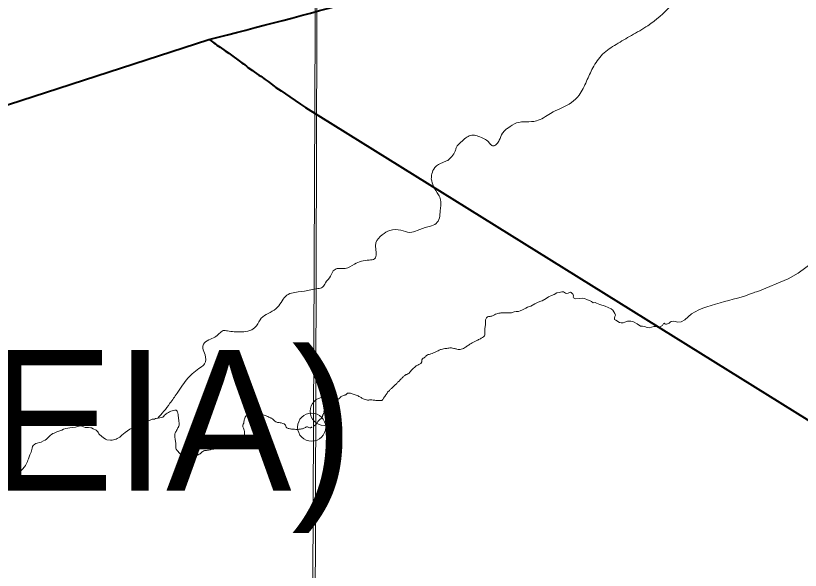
# Model space of a CAD drawing. Extents: x 553962 to 842807, y 8883888 to 9032388.
# Drawn here: x 595557 to 598348, y 8914812 to 8916784 of the extents above; entities that cross this region are included whole.
import ezdxf

# ---------------------------------------------------------------- set-up
doc = ezdxf.new("R2010")
doc.units = 0
doc.header["$LTSCALE"] = 200
doc.header["$PDMODE"] = 32
doc.header["$PDSIZE"] = 100
doc.layers.add('6', color=7, linetype='Continuous', lineweight=13)

msp = doc.modelspace()

# ---------------------------------------------------------------- linework, layer by layer
at = {"layer": '6', "lineweight": 40}
msp.add_line((590967.2, 8914985.2), (596244.3, 8916699.1), dxfattribs=at)
at = {"layer": '6'}
msp.add_line((598196.1, 8915803.3), (598191.4, 8915802), dxfattribs=at)
for points in [[(596655.5, 8924715.8), (596593.3, 8909930.3), (596531.7, 8896026.7)], [(598399.1, 8915912.4), (598340.5, 8915868.7), (598304.9, 8915847.9), (598196.3, 8915803.6)], [(597536.7, 8915796.5), (597536.7, 8915796.4), (597532.6, 8915800.1), (597531, 8915800.8), (597528.8, 8915800.3), (597522.5, 8915797.4), (597517.3, 8915796.2), (597513, 8915797.6), (597505.7, 8915801.4), (597499.6, 8915801.8), (597489.9, 8915800.1), (597482.3, 8915798.3), (597472, 8915792.4), (597462.6, 8915789), (597452.4, 8915784.3), (597444.2, 8915777.8), (597429.3, 8915770.4), (597425, 8915769.3), (597415.4, 8915765.7), (597403.9, 8915759.6), (597389.8, 8915751.1), (597377.4, 8915746.9), (597371.4, 8915743.9), (597359.3, 8915737.8), (597351.4, 8915734.2), (597345.1, 8915732.4), (597337.3, 8915731.7), (597330.1, 8915730.5), (597320.6, 8915727.8), (597299.3, 8915727.7)], [(597888.8, 8915696.3), (597884.6, 8915693.6), (597881.1, 8915690), (597872.4, 8915686.8), (597868.8, 8915687), (597866.2, 8915688.5), (597863.5, 8915690.6), (597861.7, 8915689.4), (597857.2, 8915681.7), (597847.4, 8915676.6), (597845.6, 8915676.6), (597831.6, 8915678.7), (597827.2, 8915678.4), (597818.5, 8915675.8), (597812.3, 8915674), (597803.3, 8915674.9), (597794.1, 8915678.1), (597786.7, 8915679.6), (597779.6, 8915680.3), (597767.1, 8915687.8), (597754.8, 8915694.9), (597749.2, 8915696.4), (597745, 8915697.6), (597733.1, 8915697.6), (597723.9, 8915694), (597718.2, 8915691.9), (597710.5, 8915691.6), (597704.2, 8915692.8), (597691.1, 8915700.8), (597687.3, 8915703.8), (597687, 8915708.6), (597688.2, 8915714.5), (597690.8, 8915719), (597688.5, 8915724.6), (597681.3, 8915736.5), (597675.1, 8915741), (597653.9, 8915751.4), (597635.2, 8915756.7), (597623.3, 8915761.8), (597618.3, 8915763.5), (597611.5, 8915763.2), (597604.9, 8915767.1), (597598.4, 8915770.6), (597590.3, 8915773.3), (597580.2, 8915778.7), (597573.1, 8915779.6), (597563, 8915778.7), (597548.4, 8915777.2), (597540.6, 8915780.2), (597539.4, 8915783.1), (597541.2, 8915787.9), (597540, 8915791.4), (597538.2, 8915794.4), (597537.3, 8915795.3), (597536.7, 8915796.4)], [(598196.1, 8915803.3), (598191.4, 8915802), (598186.4, 8915800.3), (598180.9, 8915798.3), (598174.7, 8915795.9), (598167.4, 8915793.1), (598158.9, 8915790.1), (598148.8, 8915786.8), (598137.1, 8915783.2), (598123.8, 8915779.5), (598109.4, 8915775.6), (598094.1, 8915771.4), (598078.3, 8915767.2), (598062.2, 8915762.8), (598046.1, 8915758.2), (598030.5, 8915753.6), (598015.4, 8915748.9), (598001, 8915743.7), (597987.2, 8915737.9), (597973.9, 8915731.2), (597961.2, 8915723.1), (597949.1, 8915713.5), (597937.4, 8915702.1)], [(597937.4, 8915702.1), (597924.5, 8915695), (597912.4, 8915693.6), (597898.5, 8915698.1), (597888.8, 8915696.3)], [(596056.9, 8915352.1), (596055, 8915351.9), (596050.4, 8915349.8), (596046.1, 8915349.5), (596042.6, 8915348.8), (596037.9, 8915347.3), (596020.8, 8915339.2), (596018.6, 8915336.8), (596017.1, 8915336), (596016.2, 8915335), (596010.2, 8915331.3), (596002, 8915328.9), (595997.1, 8915327), (595992.9, 8915325.6), (595987.9, 8915325.1), (595983.3, 8915324), (595979, 8915321.9), (595977.8, 8915321), (595975.2, 8915320.4), (595974.1, 8915318.8), (595963.7, 8915313.4), (595946.1, 8915301.3), (595934.9, 8915292), (595931.5, 8915288.5), (595927.6, 8915285.7), (595918.6, 8915280.4), (595914.3, 8915278.6), (595904.7, 8915275.3), (595899.8, 8915274.4), (595894.3, 8915274.4), (595881.3, 8915276), (595876.1, 8915278.2), (595868.2, 8915284.5), (595863.1, 8915287.9), (595854.5, 8915295.6), (595852.8, 8915297.5), (595852, 8915300.6), (595851.1, 8915301.2), (595850.5, 8915302.8), (595848.5, 8915305.1), (595843.2, 8915309.6), (595833, 8915314.6), (595827.2, 8915317.9), (595825, 8915318.6), (595816.2, 8915319.7), (595811.3, 8915319.3), (595804.8, 8915320), (595792.5, 8915324.6), (595788, 8915325.5), (595785.5, 8915325.5), (595782.9, 8915324.6), (595778.4, 8915323.6), (595773.6, 8915321.7), (595769.3, 8915320.5), (595759.5, 8915320.2), (595749.9, 8915318.8), (595736, 8915315.9), (595726.9, 8915313.2), (595721.6, 8915310.5), (595703.3, 8915304.4), (595693.5, 8915299.8), (595688.7, 8915298), (595684.6, 8915295.3), (595681.1, 8915291.9), (595677.3, 8915288.9), (595670.6, 8915281.6), (595666.2, 8915277.6), (595662.2, 8915275), (595656.5, 8915272.1), (595647.4, 8915268), (595642.4, 8915266.8), (595634.1, 8915264.2), (595629.4, 8915262.4), (595625.1, 8915260), (595619.3, 8915255.7), (595617.5, 8915252), (595615.7, 8915246.4), (595611.8, 8915231.8)], [(596056.9, 8915352.1), (596055, 8915351.9), (596050.4, 8915349.8), (596046.1, 8915349.5), (596042.6, 8915348.8), (596037.9, 8915347.3), (596020.8, 8915339.2), (596018.6, 8915336.8), (596017.1, 8915336), (596016.2, 8915335), (596010.2, 8915331.3), (596002, 8915328.9), (595997.1, 8915327), (595992.9, 8915325.6), (595987.9, 8915325.1), (595983.3, 8915324), (595979, 8915321.9), (595977.8, 8915321), (595975.2, 8915320.4), (595974.1, 8915318.8), (595963.7, 8915313.4), (595946.1, 8915301.3), (595934.9, 8915292), (595931.5, 8915288.5), (595927.6, 8915285.7), (595918.6, 8915280.4), (595914.3, 8915278.6), (595904.7, 8915275.3), (595899.8, 8915274.4), (595894.3, 8915274.4), (595881.3, 8915276), (595876.1, 8915278.2), (595868.2, 8915284.5), (595863.1, 8915287.9), (595854.5, 8915295.6), (595852.8, 8915297.5), (595852, 8915300.6), (595851.1, 8915301.2), (595850.5, 8915302.8), (595848.5, 8915305.1), (595843.2, 8915309.6), (595833, 8915314.6), (595827.2, 8915317.9), (595825, 8915318.6), (595816.2, 8915319.7), (595811.3, 8915319.3), (595804.8, 8915320), (595792.5, 8915324.6), (595788, 8915325.5), (595785.5, 8915325.5), (595782.9, 8915324.6), (595778.4, 8915323.6), (595773.6, 8915321.7), (595769.3, 8915320.5), (595759.5, 8915320.2), (595749.9, 8915318.8), (595736, 8915315.9), (595726.9, 8915313.2), (595721.6, 8915310.5), (595703.3, 8915304.4), (595693.5, 8915299.8), (595688.7, 8915298), (595684.6, 8915295.3), (595681.1, 8915291.9), (595677.3, 8915288.9), (595670.6, 8915281.6), (595666.2, 8915277.6), (595662.2, 8915275), (595656.5, 8915272.1), (595647.4, 8915268), (595642.4, 8915266.8), (595634.1, 8915264.2), (595629.4, 8915262.4), (595625.1, 8915260), (595619.3, 8915255.7), (595617.5, 8915252), (595615.7, 8915246.4), (595611.8, 8915231.8)], [(595611.8, 8915231.8), (595610, 8915227.2), (595607.7, 8915222.5), (595603, 8915208.5), (595600.6, 8915203.6), (595599.1, 8915198.9), (595599.1, 8915198.9), (595597.1, 8915194.2), (595592, 8915185.1), (595588.6, 8915180.1), (595581.1, 8915171.3), (595576.2, 8915167.1), (595567.8, 8915161.1), (595544.8, 8915149.4)], [(595611.8, 8915231.8), (595610, 8915227.2), (595607.7, 8915222.5), (595603, 8915208.5), (595600.6, 8915203.6), (595599.1, 8915198.9), (595599.1, 8915198.9), (595597.1, 8915194.2), (595592, 8915185.1), (595588.6, 8915180.1), (595581.1, 8915171.3), (595576.2, 8915167.1), (595567.8, 8915161.1), (595544.8, 8915149.4)]]:
    msp.add_lwpolyline(points, dxfattribs=at)
msp.add_lwpolyline([(607600.8, 8920952.4), (596639.8, 8920989.8), (596608.8, 8909934.4), (607569.8, 8909894.9)], close=True, dxfattribs=at)
at = {"layer": '6', "lineweight": 40}
for points in [[(596245.7, 8916698.7), (596252, 8916694.7), (596261.5, 8916687.4), (596267.4, 8916683.6), (596272.9, 8916679.3), (596284.8, 8916671.1), (596302.1, 8916658.7), (596315, 8916649.8), (596360.9, 8916616.4), (596367.5, 8916612.2), (596371.8, 8916608.8), (596377.7, 8916604.7), (596383.4, 8916599.9), (596399.5, 8916588.4), (596405.6, 8916584.3), (596422.1, 8916572.3), (596428.7, 8916568.1), (596444.9, 8916556.3), (596454.8, 8916549.8), (596459.8, 8916545.5), (596465.6, 8916541.6), (596476.8, 8916533.4), (596481.9, 8916528.6), (596501.9, 8916516.5), (596532.1, 8916495.5), (596570.5, 8916469.4), (596588.2, 8916457.2)], [(596588.2, 8916457.2), (598619.5, 8915193.9), (599198.7, 8914813.4)]]:
    msp.add_lwpolyline(points, dxfattribs=at)
msp.add_spline([(596244.3, 8916699.1), (596768.6, 8916837.7), (598135.3, 8917279.9), (599449.7, 8917687.2), (600558.2, 8918071.1)], degree=3, dxfattribs=at)
at = {"layer": '6'}
for points in [[(598300.5, 8917392.3), (598274.5, 8917356.4), (598210.7, 8917284.6), (598126.9, 8917178.9), (598065.1, 8917103.1), (598027.2, 8917015.3), (597957.4, 8916903.6), (597805.4, 8916748), (597746.9, 8916713.4), (597693.1, 8916681.5), (597644.5, 8916646.3), (597609.9, 8916597.7), (597587.3, 8916550.5), (597560.7, 8916501.3), (597534.1, 8916475.4), (597459.7, 8916436.1), (597409.1, 8916409.5), (597338.7, 8916402.2), (597308.1, 8916384.3)], [(598300.5, 8917392.3), (598274.5, 8917356.4), (598210.7, 8917284.6), (598126.9, 8917178.9), (598065.1, 8917103.1), (598027.2, 8917015.3), (597957.4, 8916903.6), (597805.4, 8916748), (597746.9, 8916713.4), (597693.1, 8916681.5), (597644.5, 8916646.3), (597609.9, 8916597.7), (597587.3, 8916550.5), (597560.7, 8916501.3), (597534.1, 8916475.4), (597459.7, 8916436.1), (597409.1, 8916409.5), (597338.7, 8916402.2), (597308.1, 8916384.3)], [(597309, 8916384.8), (597298, 8916376.9), (597288.7, 8916365.8), (597276.9, 8916341), (597267.3, 8916326.9), (597255.5, 8916320.7), (597246.2, 8916326.2), (597236.2, 8916337.3), (597218.1, 8916348), (597179, 8916358.4), (597162, 8916352.1), (597146.1, 8916338.1), (597123.9, 8916313.6), (597120.6, 8916302.2), (597108.3, 8916282.9), (597093.6, 8916269.3), (597076.2, 8916261.9), (597047.7, 8916243.4), (597037.4, 8916221.2), (597035.2, 8916203.4)], [(597309, 8916384.8), (597298, 8916376.9), (597288.7, 8916365.8), (597276.9, 8916341), (597267.3, 8916326.9), (597255.5, 8916320.7), (597246.2, 8916326.2), (597236.2, 8916337.3), (597218.1, 8916348), (597179, 8916358.4), (597162, 8916352.1), (597146.1, 8916338.1), (597123.9, 8916313.6), (597120.6, 8916302.2), (597108.3, 8916282.9), (597093.6, 8916269.3), (597076.2, 8916261.9), (597047.7, 8916243.4), (597037.4, 8916221.2), (597035.2, 8916203.4)], [(597035.2, 8916203.4), (597043.3, 8916176.8), (597061, 8916146.8), (597068.4, 8916129.5), (597068.4, 8916100.6), (597066.6, 8916084), (597062.5, 8916058.5), (597048.1, 8916041.8), (597023, 8916032.9), (596985.6, 8916019.6), (596959, 8916013), (596927.2, 8916020.7), (596887.7, 8916020.4), (596861.1, 8916004.8), (596838.5, 8915976.4), (596837.4, 8915961.9), (596838.9, 8915938.3), (596833.7, 8915919), (596814.1, 8915915), (596762, 8915900.6), (596729.5, 8915884.7), (596700.6, 8915884.3), (596686.6, 8915876.5), (596677, 8915857.3), (596658.5, 8915833.6), (596648.5, 8915818.4), (596631.9, 8915813.6), (596583.8, 8915804.4), (596538.7, 8915797.4), (596516.6, 8915785.9), (596501.4, 8915764.1), (596482.2, 8915741.9), (596455.2, 8915725.2), (596430.8, 8915708.2), (596414.2, 8915681.6), (596396.8, 8915667.2), (596368.3, 8915659.8), (596334.3, 8915660.2), (596310.7, 8915663.1), (596295.2, 8915663.9), (596281.1, 8915653.5), (596265.2, 8915640.9), (596244.1, 8915630.9), (596224.9, 8915615.4), (596223.1, 8915601.7), (596230.8, 8915577.4), (596229, 8915546.4), (596214.6, 8915533.4), (596190.9, 8915515.3), (596169.8, 8915495), (596150.6, 8915470.2), (596131, 8915441.4), (596105.9, 8915405.6), (596083.7, 8915377.1), (596062.6, 8915352.7)], [(597035.2, 8916203.4), (597043.3, 8916176.8), (597061, 8916146.8), (597068.4, 8916129.5), (597068.4, 8916100.6), (597066.6, 8916084), (597062.5, 8916058.5), (597048.1, 8916041.8), (597023, 8916032.9), (596985.6, 8916019.6), (596959, 8916013), (596927.2, 8916020.7), (596887.7, 8916020.4), (596861.1, 8916004.8), (596838.5, 8915976.4), (596837.4, 8915961.9), (596838.9, 8915938.3), (596833.7, 8915919), (596814.1, 8915915), (596762, 8915900.6), (596729.5, 8915884.7), (596700.6, 8915884.3), (596686.6, 8915876.5), (596677, 8915857.3), (596658.5, 8915833.6), (596648.5, 8915818.4), (596631.9, 8915813.6), (596583.8, 8915804.4), (596538.7, 8915797.4), (596516.6, 8915785.9), (596501.4, 8915764.1), (596482.2, 8915741.9), (596455.2, 8915725.2), (596430.8, 8915708.2), (596414.2, 8915681.6), (596396.8, 8915667.2), (596368.3, 8915659.8), (596334.3, 8915660.2), (596310.7, 8915663.1), (596295.2, 8915663.9), (596281.1, 8915653.5), (596265.2, 8915640.9), (596244.1, 8915630.9), (596224.9, 8915615.4), (596223.1, 8915601.7), (596230.8, 8915577.4), (596229, 8915546.4), (596214.6, 8915533.4), (596190.9, 8915515.3), (596169.8, 8915495), (596150.6, 8915470.2), (596131, 8915441.4), (596105.9, 8915405.6), (596083.7, 8915377.1), (596062.6, 8915352.7)]]:
    msp.add_spline(points, degree=3, dxfattribs=at)
for points in [[(597298.7, 8915727.7), (597286.5, 8915727.3), (597279.7, 8915726.6), (597272.2, 8915725.1), (597263.9, 8915722.5), (597256.4, 8915718.6), (597253.8, 8915717.1), (597247.7, 8915714.7), (597240.7, 8915714.6), (597236.7, 8915713.7), (597232.5, 8915711.4), (597229.7, 8915707.7), (597228.2, 8915702.2), (597228.1, 8915696), (597228.3, 8915688.1), (597227.3, 8915679.6), (597226, 8915672.8), (597225.9, 8915664.2), (597226.3, 8915652.2), (597225.5, 8915647.3), (597223.2, 8915642.8), (597218.2, 8915640.3), (597210.6, 8915635.6), (597207.3, 8915634.1)], [(597207.3, 8915634.1), (597201.3, 8915630.8), (597196, 8915627.9), (597184.1, 8915622.6), (597177.1, 8915619.2), (597167.4, 8915612.4), (597156, 8915604), (597150.1, 8915600.8), (597141.5, 8915598.1), (597134.8, 8915596.5), (597127.1, 8915597.9), (597115.2, 8915601.2), (597107.2, 8915602.7), (597101.2, 8915602.8), (597094.6, 8915600.8), (597087.2, 8915600.4), (597079.1, 8915599.7), (597070.8, 8915597.5), (597062, 8915593.4), (597040.8, 8915583.9), (597034.3, 8915581.3), (597027.3, 8915579.8), (597020.4, 8915577.5), (597016, 8915573.5), (597013.2, 8915569.2), (597009.5, 8915566.9), (597006.2, 8915566.3)], [(597006.7, 8915565.5), (597003.8, 8915564.7), (597001.6, 8915560.2), (597001.6, 8915556.2), (597001.6, 8915552.5), (597000.3, 8915550.4), (596999.4, 8915548.5), (596996.7, 8915546.4), (596990.5, 8915543.3), (596984, 8915540.4), (596976, 8915534.6), (596962.2, 8915521.2), (596959.3, 8915516.4), (596956.8, 8915512.6), (596954.2, 8915511.2), (596950.2, 8915509.5), (596946.2, 8915507.7), (596943.7, 8915506.8), (596941.3, 8915505), (596936.7, 8915501.2), (596934.7, 8915498.3), (596929.8, 8915494.5), (596925.8, 8915490.1), (596923.2, 8915487.4), (596920.8, 8915484.5), (596916.7, 8915482.2), (596914.7, 8915478.3), (596909.9, 8915472.9), (596906.5, 8915471), (596905.2, 8915469.6), (596893.7, 8915458.5)], [(596893.7, 8915458.5), (596891.1, 8915455.9), (596886.1, 8915450.8), (596881.1, 8915447.1), (596879, 8915444.2), (596876.7, 8915439.7), (596874.8, 8915436.9), (596869.3, 8915429.2), (596866.6, 8915425.4), (596864, 8915421.4), (596861.4, 8915417.6), (596860.5, 8915415.8), (596859, 8915415.3), (596853.6, 8915415.2), (596842, 8915415.6), (596834.9, 8915416.2), (596822.8, 8915417.8), (596816.4, 8915417.9), (596814, 8915417.2), (596808.9, 8915416.9), (596800.7, 8915418.8), (596793.2, 8915420.9), (596787.8, 8915423.4), (596785.8, 8915425.7), (596780.9, 8915428.5), (596774.8, 8915431.8), (596769, 8915434.4), (596760.3, 8915436.5), (596753.5, 8915440.3), (596748.2, 8915441.5), (596741.5, 8915442.3), (596739, 8915442)], [(596738.9, 8915441.6), (596737.8, 8915441.6), (596736, 8915441.1), (596733.8, 8915438.7), (596731.2, 8915436), (596728.1, 8915434.3), (596720, 8915432.1), (596714.7, 8915430.1), (596713.3, 8915428.8), (596711.9, 8915426.1), (596709.8, 8915423.7), (596704.2, 8915419.9), (596696.8, 8915416.1), (596692.5, 8915414.7), (596689.7, 8915414.1), (596686.9, 8915414.4), (596682.8, 8915414.2), (596679.7, 8915413.4), (596675.8, 8915413.6), (596674.5, 8915414.6), (596672.6, 8915416.8), (596669, 8915417.7), (596665.4, 8915416.6), (596662.7, 8915415.1), (596661, 8915412.7), (596658.1, 8915405.9), (596657.1, 8915403.8), (596656.6, 8915400.5), (596656.1, 8915393.2), (596656.1, 8915389), (596655.6, 8915386.4), (596654.5, 8915383.5), (596653.7, 8915379.8), (596654.1, 8915377.2)], [(596553.2, 8915313), (596547.9, 8915313.2), (596538.6, 8915313.9), (596524.7, 8915316), (596518.9, 8915320.5), (596516.8, 8915328), (596512.7, 8915332.3), (596501.2, 8915336.3), (596494, 8915337.2), (596488.7, 8915337.2), (596482.3, 8915338.9), (596476.1, 8915345.1), (596471.6, 8915349.8), (596469.1, 8915351.4), (596463.7, 8915353.7), (596460.5, 8915355.4), (596455, 8915358.4), (596445.9, 8915361.2), (596428.8, 8915367.6), (596423.9, 8915370.2), (596420.9, 8915373.4), (596418.6, 8915375.1), (596413.5, 8915377.2), (596406.9, 8915377.4), (596401.1, 8915376.8), (596398.3, 8915374.7), (596389.2, 8915368.9), (596386.1, 8915367), (596381.9, 8915364.2), (596377.2, 8915361.2), (596373.1, 8915357.8), (596370.4, 8915348.4), (596370.2, 8915345.1), (596368.2, 8915334.4), (596365.2, 8915329.3), (596364.4, 8915325.4), (596366.5, 8915319.8), (596368, 8915313.8), (596371.2, 8915305.9), (596370.6, 8915296.9), (596369.1, 8915284.9), (596366.4, 8915276.8), (596363, 8915273.4), (596361, 8915271.2), (596357.4, 8915271), (596347.9, 8915273.9), (596341.7, 8915274.7), (596337.2, 8915272.6), (596324.8, 8915271.1), (596313.8, 8915268.1), (596303.7, 8915267.1), (596295.4, 8915265.4), (596291.4, 8915265.4), (596285.2, 8915259.6), (596276.6, 8915251.6), (596268.2, 8915244.5), (596264.8, 8915243), (596259.7, 8915243), (596251.6, 8915241.5), (596248.2, 8915239.8), (596238.5, 8915238.3), (596232.3, 8915238.5), (596225.5, 8915236.3), (596221, 8915233.6), (596215.7, 8915227.8), (596210.2, 8915224.4), (596201.3, 8915220.3), (596195.5, 8915216.9), (596187.7, 8915215.6), (596178.1, 8915215.2), (596163.3, 8915216), (596154.2, 8915218.2), (596145, 8915223.3), (596140.3, 8915227.8), (596134.5, 8915233.8), (596130, 8915239.5), (596127.3, 8915242.3), (596126.4, 8915248.9), (596126.4, 8915253.2), (596127.9, 8915261.8), (596124.5, 8915274.8), (596121.9, 8915292.6), (596124.9, 8915301.2), (596133.3, 8915317.6), (596138.4, 8915324.3), (596139, 8915332), (596137.5, 8915340.5), (596136.2, 8915353.4), (596134.8, 8915366), (596132.2, 8915375.9), (596130.7, 8915379.5), (596128.8, 8915380.8), (596126.7, 8915380.8), (596119.7, 8915381), (596108.6, 8915377.8), (596100.2, 8915373.7), (596092.6, 8915368.5), (596086.2, 8915363.4), (596081.3, 8915357.4), (596078.7, 8915354.6), (596056.9, 8915352.1)], [(596553.2, 8915313), (596547.9, 8915313.2), (596538.6, 8915313.9), (596524.7, 8915316), (596518.9, 8915320.5), (596516.8, 8915328), (596512.7, 8915332.3), (596501.2, 8915336.3), (596494, 8915337.2), (596488.7, 8915337.2), (596482.3, 8915338.9), (596476.1, 8915345.1), (596471.6, 8915349.8), (596469.1, 8915351.4), (596463.7, 8915353.7), (596460.5, 8915355.4), (596455, 8915358.4), (596445.9, 8915361.2), (596428.8, 8915367.6), (596423.9, 8915370.2), (596420.9, 8915373.4), (596418.6, 8915375.1), (596413.5, 8915377.2), (596406.9, 8915377.4), (596401.1, 8915376.8), (596398.3, 8915374.7), (596389.2, 8915368.9), (596386.1, 8915367), (596381.9, 8915364.2), (596377.2, 8915361.2), (596373.1, 8915357.8), (596370.4, 8915348.4), (596370.2, 8915345.1), (596368.2, 8915334.4), (596365.2, 8915329.3), (596364.4, 8915325.4), (596366.5, 8915319.8), (596368, 8915313.8), (596371.2, 8915305.9), (596370.6, 8915296.9), (596369.1, 8915284.9), (596366.4, 8915276.8), (596363, 8915273.4), (596361, 8915271.2), (596357.4, 8915271), (596347.9, 8915273.9), (596341.7, 8915274.7), (596337.2, 8915272.6), (596324.8, 8915271.1), (596313.8, 8915268.1), (596303.7, 8915267.1), (596295.4, 8915265.4), (596291.4, 8915265.4), (596285.2, 8915259.6), (596276.6, 8915251.6), (596268.2, 8915244.5), (596264.8, 8915243), (596259.7, 8915243), (596251.6, 8915241.5), (596248.2, 8915239.8), (596238.5, 8915238.3), (596232.3, 8915238.5), (596225.5, 8915236.3), (596221, 8915233.6), (596215.7, 8915227.8), (596210.2, 8915224.4), (596201.3, 8915220.3), (596195.5, 8915216.9), (596187.7, 8915215.6), (596178.1, 8915215.2), (596163.3, 8915216), (596154.2, 8915218.2), (596145, 8915223.3), (596140.3, 8915227.8), (596134.5, 8915233.8), (596130, 8915239.5), (596127.3, 8915242.3), (596126.4, 8915248.9), (596126.4, 8915253.2), (596127.9, 8915261.8), (596124.5, 8915274.8), (596121.9, 8915292.6), (596124.9, 8915301.2), (596133.3, 8915317.6), (596138.4, 8915324.3), (596139, 8915332), (596137.5, 8915340.5), (596136.2, 8915353.4), (596134.8, 8915366), (596132.2, 8915375.9), (596130.7, 8915379.5), (596128.8, 8915380.8), (596126.7, 8915380.8), (596119.7, 8915381), (596108.6, 8915377.8), (596100.2, 8915373.7), (596092.6, 8915368.5), (596086.2, 8915363.4), (596081.3, 8915357.4), (596078.7, 8915354.6), (596056.9, 8915352.1)], [(596653.7, 8915373.4), (596653.7, 8915373.2), (596653.4, 8915371.6), (596652.3, 8915368.8), (596650.8, 8915366.5), (596648.9, 8915362.6), (596648.8, 8915359.1), (596647.5, 8915355.5), (596645.7, 8915353.3), (596642, 8915350.8), (596638.3, 8915347.7), (596632.2, 8915342), (596630.4, 8915339.6), (596627.4, 8915333.7), (596625.4, 8915330.4), (596616.9, 8915324.7)], [(596609.7, 8915320.8), (596605.8, 8915317.7), (596603.8, 8915317.8), (596596.1, 8915320.5), (596594.6, 8915322.6), (596591.8, 8915322.6), (596587.3, 8915319.2), (596584.3, 8915317.1), (596570.5, 8915313.2), (596558.6, 8915312.9), (596553.2, 8915313)], [(596609.7, 8915320.8), (596605.8, 8915317.7), (596603.8, 8915317.8), (596596.1, 8915320.5), (596594.6, 8915322.6), (596591.8, 8915322.6), (596587.3, 8915319.2), (596584.3, 8915317.1), (596570.5, 8915313.2), (596558.6, 8915312.9), (596553.2, 8915313)], [(596616.9, 8915324.7), (596616.8, 8915324.6), (596616.7, 8915324.6), (596616.7, 8915324.5)]]:
    msp.add_open_spline(points, degree=3, dxfattribs=at)
for p in [(596654.1, 8915377.2), (596609.7, 8915320.8)]:
    msp.add_point(p, dxfattribs=at)

# ---------------------------------------------------------------- texts
msp.add_text('(DELMIRO GOUVEIA)', height=500, dxfattribs=at).set_placement((590036.9, 8915095.5))

doc.saveas('drawing.dxf')
